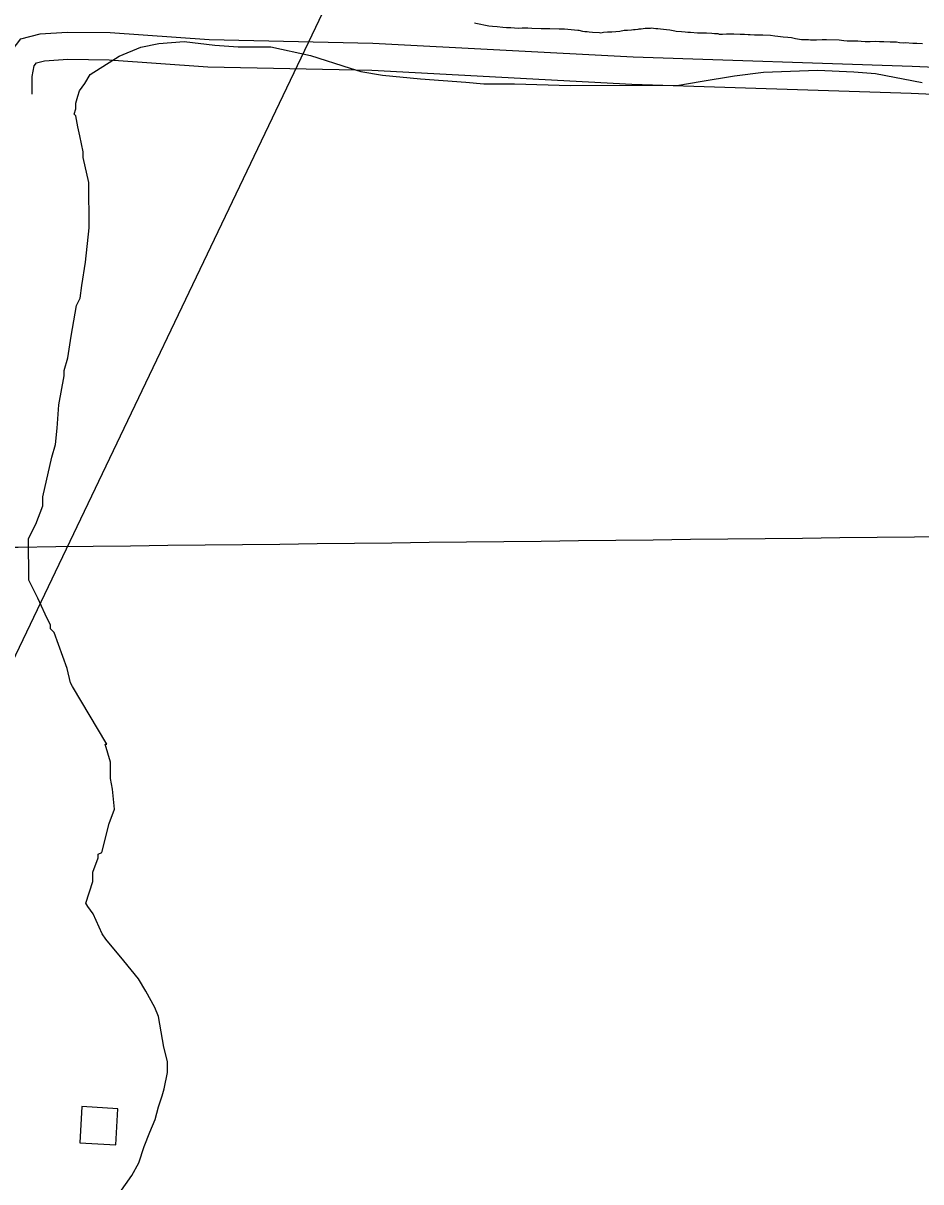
# Model space of a CAD drawing. Extents: x 3683402 to 3721514, y 487807 to 513565.
# Drawn here: x 3698620 to 3699612, y 504768 to 506048 of the extents above; entities that cross this region are included whole.
import ezdxf

# ---------------------------------------------------------------- set-up
doc = ezdxf.new("R2010")
doc.units = 0
for name, color, linetype in [('V-BLDG-OTLN', 7, 'Continuous'), ('V-GRID-MAJR', 7, 'Continuous'), ('V-ROAD-CNTR', 7, 'Continuous'), ('V-SITE-VEGE', 7, 'Continuous'), ('V-TOPO-BNDY', 7, 'Continuous'), ('V-TOPO-SHOR', 7, 'Continuous')]:
    doc.layers.add(name, color=color, linetype=linetype)

msp = doc.modelspace()

# ---------------------------------------------------------------- linework, layer by layer
at = {"layer": 'V-BLDG-OTLN'}
msp.add_lwpolyline([(3698722.9, 504808.7), (3698725.2, 504848.6), (3698685.3, 504851), (3698682.9, 504811)], close=True, dxfattribs=at)
at = {"layer": 'V-GRID-MAJR'}
msp.add_spline([(3687515.9, 505342.9), (3692797.3, 505402.5), (3698078.7, 505462.8), (3703360, 505523.8), (3708641.3, 505585.7), (3713922.7, 505648.3), (3719204, 505711.6)], degree=3, dxfattribs=at)
at = {"layer": 'V-ROAD-CNTR'}
for points in [[(3698600.2, 505969.2), (3698600.4, 505991.7), (3698604.5, 506012.8), (3698617.8, 506030.4), (3698639.4, 506035.8), (3698668.9, 506037.7), (3698716.6, 506037.2), (3698825.8, 506029.5), (3699006.6, 506025.5), (3699294.4, 506010.3), (3699602.8, 506000.1), (3699904.9, 505986.8), (3700158.1, 505981.1), (3700337, 505969.7), (3700393.8, 505968.7), (3700441.8, 505968.7), (3700471, 505967.9), (3700490.9, 505961.2), (3700500.7, 505946.3), (3700503.8, 505938.4)], [(3698630.2, 505969), (3698630.4, 505988.7), (3698632.6, 506000.3), (3698635.3, 506003.9), (3698644.1, 506006.1), (3698669.7, 506007.7), (3698715.4, 506007.2), (3698824.4, 505999.5), (3699005.5, 505995.5), (3699293.1, 505980.3), (3699601.6, 505970.2), (3699903.9, 505956.8), (3700156.9, 505951.2), (3700335.7, 505939.8), (3700393.5, 505938.7), (3700441.4, 505938.7), (3700465.7, 505938), (3700471.6, 505936.1), (3700474, 505932.5), (3700476.3, 505926.4)]]:
    msp.add_lwpolyline(points, dxfattribs=at)
at = {"layer": 'V-SITE-VEGE'}
for points in [[(3698682.7, 505973), (3698688.7, 505981), (3698694.6, 505991), (3698726.4, 506011.1), (3698750.3, 506021.1), (3698770.3, 506025.2), (3698798.2, 506027.3), (3698832.1, 506023.4), (3698858, 506021.5), (3698893.9, 506021.6), (3698937.8, 506011.8), (3698981.7, 505998), (3698993.7, 505994), (3699017.6, 505990.1), (3699059.5, 505986.2), (3699109.4, 505982.4), (3699129.3, 505980.5), (3699163.2, 505980.6), (3699225.1, 505978.8), (3699344.7, 505979.2), (3699368.6, 505983.3), (3699406.5, 505989.4), (3699438.4, 505993.5), (3699498.2, 505995.7), (3699538.1, 505993.8), (3699562, 505991.9), (3699613.9, 505982.1)], [(3698726.6, 504754.8), (3698740.5, 504774.8), (3698748.4, 504788.8), (3698754.3, 504806.8), (3698760.3, 504822.8), (3698766.2, 504836.7), (3698770.1, 504850.7), (3698774.1, 504862.7), (3698776.1, 504870.7), (3698780, 504888.6), (3698780, 504900.6), (3698775.9, 504916.5), (3698769.8, 504950.4), (3698765.8, 504960.4), (3698755.8, 504978.3), (3698747.7, 504992.2), (3698731.7, 505012.1), (3698711.7, 505036), (3698707.7, 505041.9), (3698697.7, 505063.8), (3698691.7, 505071.8), (3698689.6, 505075.8), (3698697.5, 505099.7), (3698697.5, 505109.7), (3698703.4, 505125.7), (3698703.4, 505129.6), (3698707.4, 505131.7), (3698715.3, 505163.6), (3698721.2, 505179.5), (3698719.1, 505201.5), (3698717.1, 505213.4), (3698717, 505231.4), (3698711, 505251.3), (3698713, 505251.3), (3698674.9, 505315), (3698672.9, 505319), (3698668.9, 505334.9), (3698654.8, 505374.7), (3698650.8, 505378.7), (3698650.7, 505382.7), (3698644.7, 505394.7), (3698636.7, 505412.6), (3698626.7, 505432.5), (3698626.5, 505478.3), (3698634.4, 505494.3), (3698642.3, 505514.3), (3698642.3, 505524.3), (3698652.1, 505568.2), (3698656.1, 505582.1), (3698658, 505600.1), (3698659.9, 505626), (3698665.8, 505657.9), (3698665.8, 505663.9), (3698669.7, 505677.9), (3698673.6, 505701.8), (3698679.5, 505735.7), (3698683.5, 505743.7), (3698685.4, 505757.7), (3698689.3, 505783.6), (3698693.2, 505821.5), (3698693, 505871.4), (3698686.9, 505899.3), (3698686.9, 505905.3), (3698682.9, 505923.2), (3698680.8, 505933.2), (3698678.8, 505945.1), (3698676.8, 505947.1), (3698678.8, 505953.1), (3698678.8, 505959.1), (3698680.7, 505967), (3698682.7, 505973)]]:
    msp.add_lwpolyline(points, dxfattribs=at)
at = {"layer": 'V-TOPO-BNDY'}
msp.add_line((3699832.7, 507901.8), (3697207.3, 502413.5), dxfattribs=at)
at = {"layer": 'V-TOPO-SHOR'}
for points in [[(3699503.2, 506029.1), (3699497.1, 506028.7), (3699493.4, 506028.7), (3699490.2, 506028.8), (3699488.1, 506029.2), (3699483.7, 506029.2), (3699480.4, 506029.2), (3699473.9, 506030.4), (3699469.5, 506031.2), (3699465.4, 506031.7), (3699460.1, 506032.1), (3699454.1, 506032.9), (3699450.8, 506033.3), (3699446.3, 506033.8), (3699437.8, 506034.2), (3699435, 506034.2), (3699430.9, 506034.2), (3699428.5, 506034.2), (3699423.6, 506034.6), (3699421.6, 506034.6), (3699417.5, 506035.1), (3699412.6, 506035.1), (3699405.7, 506035.5), (3699403.3, 506035.5), (3699397.6, 506035.5), (3699393.1, 506035.1), (3699389.9, 506035.1), (3699388.3, 506035.6), (3699384.2, 506035.6), (3699381.4, 506036), (3699375.3, 506036.4), (3699373.3, 506036.4), (3699369.2, 506036.4), (3699365.5, 506036.4), (3699357.8, 506037.3), (3699355, 506037.3), (3699351.7, 506037.7), (3699347.7, 506038.1), (3699342, 506038.5), (3699340.4, 506038.9), (3699335.1, 506039.8), (3699331.4, 506040.2), (3699324.5, 506041), (3699321.7, 506041.4), (3699319.3, 506041.4), (3699314.4, 506041.9), (3699313.2, 506041.5), (3699312, 506041.5), (3699310.7, 506041.5), (3699309.5, 506041.5), (3699307.5, 506041.5), (3699303.4, 506041.1), (3699302.2, 506041.1), (3699300.6, 506041.1), (3699299.4, 506040.7), (3699296.5, 506040.3), (3699294.9, 506040.3), (3699292.5, 506039.9), (3699288, 506039.5), (3699286.8, 506039.5), (3699284.3, 506039.5), (3699279.5, 506038.3), (3699270.9, 506037.5), (3699268.9, 506037.5), (3699266.1, 506037.5), (3699261.6, 506037.2), (3699258.8, 506036.4), (3699257.1, 506036.8), (3699249.4, 506037.2), (3699245.8, 506037.6), (3699243.7, 506038), (3699240.9, 506038), (3699238.9, 506038.4), (3699234.8, 506039.3), (3699233.2, 506039.3), (3699218.6, 506040.9), (3699216.1, 506041), (3699212.5, 506041), (3699202.3, 506041.4), (3699198.7, 506041.4), (3699196.2, 506041.4), (3699192.6, 506041.4), (3699182.4, 506041.5), (3699178, 506041.9), (3699171.9, 506041.9), (3699167.4, 506041.5), (3699159.3, 506042.3), (3699157.7, 506042.3), (3699154.4, 506042.4), (3699150.4, 506042.8), (3699144.3, 506043.6), (3699139, 506044), (3699134.9, 506044.4), (3699120.7, 506047.3), (3699119.1, 506047.7)], [(3699454.1, 506032.9), (3699450.8, 506033.3), (3699446.3, 506033.8), (3699437.8, 506034.2), (3699435, 506034.2), (3699430.9, 506034.2), (3699428.5, 506034.2), (3699423.6, 506034.6), (3699421.6, 506034.6), (3699417.5, 506035.1), (3699412.6, 506035.1), (3699405.7, 506035.5), (3699403.3, 506035.5), (3699397.6, 506035.5), (3699393.1, 506035.1), (3699389.9, 506035.1), (3699388.3, 506035.6), (3699384.2, 506035.6), (3699381.4, 506036), (3699375.3, 506036.4), (3699373.3, 506036.4), (3699369.2, 506036.4), (3699365.5, 506036.4), (3699357.8, 506037.3), (3699355, 506037.3), (3699351.7, 506037.7), (3699347.7, 506038.1), (3699342, 506038.5), (3699340.4, 506038.9), (3699335.1, 506039.8), (3699331.4, 506040.2), (3699324.5, 506041), (3699321.7, 506041.4), (3699319.3, 506041.4), (3699314.4, 506041.9), (3699313.2, 506041.5), (3699312, 506041.5), (3699310.7, 506041.5), (3699309.5, 506041.5), (3699307.5, 506041.5), (3699303.4, 506041.1), (3699302.2, 506041.1), (3699300.6, 506041.1), (3699299.4, 506040.7), (3699296.5, 506040.3), (3699294.9, 506040.3), (3699292.5, 506039.9), (3699288, 506039.5), (3699286.8, 506039.5), (3699284.3, 506039.5), (3699279.5, 506038.3), (3699270.9, 506037.5), (3699268.9, 506037.5), (3699266.1, 506037.5), (3699261.6, 506037.2), (3699258.8, 506036.4), (3699257.1, 506036.8), (3699249.4, 506037.2), (3699245.8, 506037.6), (3699243.7, 506038), (3699240.9, 506038), (3699238.9, 506038.4), (3699234.8, 506039.3), (3699233.2, 506039.3), (3699218.6, 506040.9), (3699216.1, 506041), (3699212.5, 506041), (3699202.3, 506041.4), (3699198.7, 506041.4), (3699196.2, 506041.4), (3699192.6, 506041.4), (3699182.4, 506041.5), (3699178, 506041.9), (3699171.9, 506041.9), (3699167.4, 506041.5), (3699159.3, 506042.3), (3699157.7, 506042.3), (3699154.4, 506042.4), (3699150.4, 506042.8), (3699144.3, 506043.6), (3699139, 506044), (3699134.9, 506044.4), (3699120.7, 506047.3), (3699119.1, 506047.7)], [(3699614, 506024.7), (3699607.9, 506025.1), (3699603.4, 506025.2), (3699594.9, 506026), (3699592.9, 506025.6), (3699588.8, 506026), (3699585.2, 506026.4), (3699578.3, 506026.5), (3699571.4, 506026.9), (3699566.5, 506026.9), (3699562.4, 506027.3), (3699556.4, 506026.9), (3699550.7, 506026.9), (3699546.2, 506027.4), (3699542.6, 506027.8), (3699537.3, 506027.8), (3699532, 506027.8), (3699530.8, 506027.8), (3699527.1, 506028.2), (3699522.2, 506028.7), (3699508, 506029.1), (3699503.2, 506029.1), (3699497.1, 506028.7), (3699493.4, 506028.7), (3699490.2, 506028.8), (3699488.1, 506029.2), (3699483.7, 506029.2), (3699480.4, 506029.2), (3699473.9, 506030.4), (3699469.5, 506031.2), (3699465.4, 506031.7), (3699460.1, 506032.1), (3699454.1, 506032.9)], [(3699614, 506024.7), (3699607.9, 506025.1), (3699603.4, 506025.2), (3699594.9, 506026), (3699592.9, 506025.6), (3699588.8, 506026), (3699585.2, 506026.4), (3699578.3, 506026.5), (3699571.4, 506026.9), (3699566.5, 506026.9), (3699562.4, 506027.3), (3699556.4, 506026.9), (3699550.7, 506026.9), (3699546.2, 506027.4), (3699542.6, 506027.8), (3699537.3, 506027.8), (3699532, 506027.8), (3699530.8, 506027.8), (3699527.1, 506028.2), (3699522.2, 506028.7), (3699508, 506029.1), (3699503.2, 506029.1)]]:
    msp.add_lwpolyline(points, dxfattribs=at)

doc.saveas('drawing.dxf')
